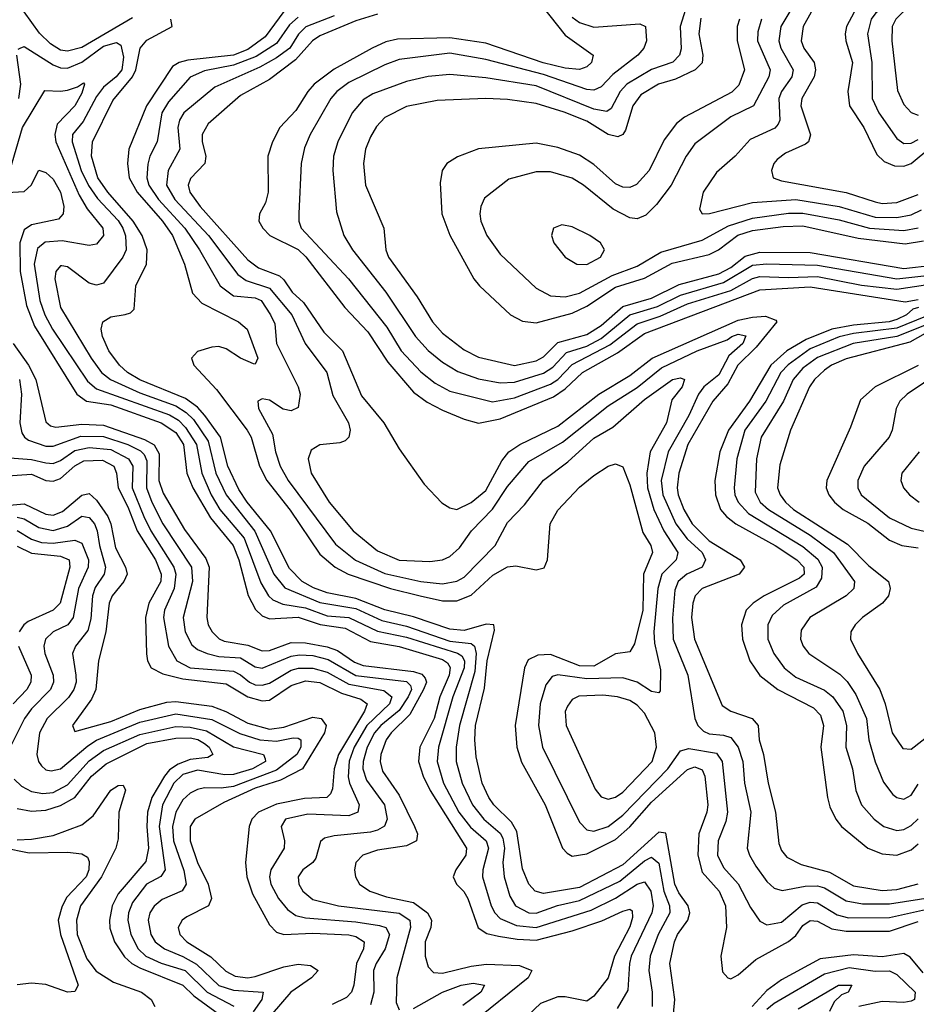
# Model space of a CAD drawing. Header units: inches. Extents: x 1308407 to 1441228, y 959628 to 1036311.
# Tile 433 of 656: x 1403237 to 1405724, y 967116 to 969849. Entities that reach past the tile are written whole.
import ezdxf

# ---------------------------------------------------------------- set-up
doc = ezdxf.new("R2010")
doc.units = ezdxf.units.IN
doc.header["$MEASUREMENT"] = 0
doc.layers.add('B4906', color=7, linetype='Continuous')

msp = doc.modelspace()

# ---------------------------------------------------------------- linework, layer by layer
at = {"layer": 'B4906', "color": 5}
for points, elevation in [([(1405646.3, 970000), (1405659.5, 969970), (1405660.6, 969950), (1405647.5, 969932.5), (1405581.8, 969898.2), (1405551.8, 969870), (1405530.6, 969830), (1405526.9, 969810), (1405528.6, 969790), (1405547.5, 969730), (1405534.8, 969650), (1405538.7, 969610), (1405579.2, 969550), (1405614.7, 969474.7), (1405635.7, 969455.7), (1405663.6, 969443.6), (1405690, 969442.5), (1405710, 969449.8), (1405819.3, 969540.7)], 2420), ([(1405684.6, 970000), (1405712.7, 969950), (1405709.8, 969930), (1405699.3, 969920.7), (1405612.3, 969867.7), (1405599.6, 969850), (1405589.1, 969810), (1405601.5, 969730), (1405601.7, 969630), (1405620.8, 969590), (1405670, 969518.7), (1405690, 969505), (1405710, 969506.5), (1405730, 969516.5)], 2440), ([(1405094.5, 969910), (1405069.3, 969830), (1405072.2, 969767.8), (1405067.5, 969750), (1405048.6, 969731.4), (1404990, 969710.2), (1404921.4, 969670), (1404902.9, 969650), (1404877.7, 969602.3), (1404865.9, 969594.1), (1404830, 969600.6), (1404670, 969665.1), (1404530, 969687.4), (1404430, 969696.5), (1404370, 969690.9), (1404310, 969677.7), (1404216.8, 969643.2), (1404190, 969626.3), (1404159.1, 969590), (1404119.6, 969510), (1404107.9, 969470), (1404105.8, 969430), (1404115.8, 969315.8), (1404136.2, 969250), (1404160.8, 969210), (1404253.1, 969093.1), (1404334.9, 968970), (1404370.7, 968930.7), (1404410, 968898), (1404452.3, 968872.3), (1404510, 968851.8), (1404570, 968840.8), (1404610, 968843.2), (1404690, 968868.3), (1404715.7, 968884.3), (1404754.3, 968925.7), (1404810, 968943), (1404850, 968964.3), (1404930, 969030), (1405006.8, 969053.2), (1405070, 969084.6), (1405190, 969119.7), (1405270, 969167.4), (1405310, 969171), (1405450, 969167.3), (1405670, 969129.6), (1405770, 969140.8)], 2260), ([(1405752.8, 969910), (1405687, 969870), (1405667.3, 969850), (1405657.3, 969830), (1405656.5, 969790), (1405672.5, 969652.5), (1405690, 969613.4), (1405710, 969591.3), (1405730, 969583.8)], 2460), ([(1404686.1, 969886.1), (1404750, 969805.5), (1404828.4, 969750), (1404823.7, 969730), (1404810, 969718.4), (1404790, 969710.9), (1404750, 969714.2), (1404689.1, 969729.1), (1404530, 969783.9), (1404430, 969798.9), (1404285, 969795), (1404252.8, 969787.2), (1404214.7, 969770), (1404110, 969712), (1404053.9, 969670), (1404036.1, 969650), (1404003.3, 969596.7), (1403958.5, 969550), (1403938.3, 969510), (1403925.1, 969470), (1403926.3, 969370), (1403919.3, 969340.7), (1403902.7, 969310), (1403901, 969290), (1403911.8, 969270), (1403931.5, 969250), (1404010, 969210.8), (1404030.8, 969190.8), (1404138.7, 969050), (1404202.8, 968982.8), (1404258.6, 968898.6), (1404330, 968815.3), (1404367.9, 968787.9), (1404410, 968765.1), (1404470, 968740.1), (1404510, 968729.3), (1404570, 968740.8), (1404718.1, 968801.9), (1404750, 968824), (1404798.6, 968870), (1404895.4, 968924.6), (1404970, 968977.7), (1405290, 969099.1), (1405430, 969107.3), (1405693.8, 969066.2), (1405730, 969072.5)], 2220), ([(1405384.5, 969890), (1405348.5, 969830), (1405343.4, 969790), (1405348.9, 969770), (1405383.2, 969710), (1405378.8, 969690), (1405350.1, 969650), (1405342.6, 969630), (1405345.7, 969570), (1405341.2, 969558.8), (1405332.1, 969547.9), (1405263.5, 969516.5), (1405221.7, 969470), (1405170, 969425), (1405133, 969370), (1405122.7, 969322.7), (1405130.2, 969310.2), (1405150.9, 969310.9), (1405270, 969341.7), (1405390, 969350), (1405510.5, 969330.5), (1405610, 969301.3), (1405670, 969299.5), (1405710, 969307.7), (1405738.5, 969321.5)], 2360), ([(1403550, 969854.4), (1403410, 969771.5), (1403370, 969761.2), (1403350, 969764.6), (1403322.3, 969782.3), (1403291.8, 969811.8), (1403250, 969870.8)], 2080), ([(1403970, 969872), (1403918.5, 969801.5), (1403870, 969766.2), (1403830, 969750), (1403703.3, 969736.7), (1403679.8, 969730), (1403661.5, 969718.5), (1403588.8, 969610), (1403539.8, 969490), (1403535.8, 969450), (1403541, 969410), (1403563, 969370), (1403632.9, 969290), (1403660.7, 969250), (1403694.2, 969170), (1403716.1, 969090), (1403742.3, 969062.3), (1403843.9, 969010), (1403868.1, 968990), (1403897.9, 968910), (1403890, 968892.9), (1403886.1, 968893.9), (1403850, 968909.6), (1403810, 968935.5), (1403790, 968941.6), (1403770, 968940.5), (1403730, 968928), (1403714.2, 968910), (1403720.1, 968890), (1403782.8, 968822.8), (1403868.3, 968710), (1403879.3, 968690), (1403902.5, 968610), (1403922.9, 968570), (1403987.5, 968487.5), (1404070, 968365.5), (1404112.4, 968330), (1404148.2, 968310), (1404266.1, 968270), (1404348, 968250), (1404410, 968236.4), (1404450, 968235.7), (1404490, 968251.9), (1404550, 968307.4), (1404590, 968330.8), (1404613.4, 968333.4), (1404670, 968322.5), (1404691.9, 968328.1), (1404701.1, 968350), (1404708.3, 968450), (1404730, 968488), (1404790, 968551.6), (1404830, 968583.8), (1404870, 968610.1), (1404890, 968616.5), (1404910, 968607.6), (1404930, 968558.5), (1404966, 968426), (1404987.6, 968390), (1404992.6, 968370), (1404967.4, 968310), (1404965.5, 968210), (1404942.8, 968117.2), (1404930, 968094.6), (1404890, 968089.2), (1404830, 968054.9), (1404790, 968056), (1404710, 968087.3), (1404674.2, 968085.8), (1404647.9, 968072), (1404637.2, 968050), (1404612, 967890), (1404615.9, 967830), (1404628.9, 967788.9), (1404694.4, 967670), (1404742.9, 967550), (1404755.5, 967535.5), (1404770, 967528), (1404810, 967534.5), (1404890, 967573.7), (1404930, 967609.1), (1404990, 967677), (1405090, 967768.4), (1405110, 967775.7), (1405130, 967767.2), (1405137.7, 967750), (1405146.1, 967670), (1405143.5, 967650), (1405121.2, 967590), (1405118.3, 967530), (1405130, 967483.1), (1405177.1, 967430), (1405195.3, 967390), (1405198.3, 967330), (1405181.8, 967250), (1405187, 967207), (1405202, 967190), (1405210, 967187), (1405230, 967198), (1405278.8, 967241.2), (1405370, 967290.4), (1405390, 967307.8), (1405410, 967335.5), (1405430, 967349.5), (1405450, 967347), (1405490, 967325.6), (1405530, 967319.5), (1405650, 967319.9), (1405730, 967346.4)], 2120), ([(1404010, 969856.2), (1403985.3, 969834.7), (1403950, 969783.1), (1403892.9, 969747.1), (1403830, 969722.5), (1403750, 969707.2), (1403710, 969689.1), (1403650, 969620.7), (1403631.6, 969590), (1403618.1, 969510), (1403598.2, 969470), (1403592.5, 969447.5), (1403590.3, 969410), (1403595.5, 969390), (1403622.3, 969350), (1403695, 969270), (1403735.6, 969210), (1403793.5, 969110), (1403830, 969082.1), (1403890, 969077.2), (1403906.7, 969070), (1403932.8, 969030), (1403945.1, 969005.1), (1403949.7, 968950), (1404010.1, 968830.1), (1404015.6, 968810), (1404010, 968772.8), (1403990, 968763.2), (1403968.4, 968768.4), (1403930, 968793.4), (1403910, 968797), (1403897.4, 968790), (1403899.4, 968770), (1403938.2, 968698.2), (1403947.1, 968650), (1403960.2, 968610), (1403981.8, 968570), (1404113.3, 968393.3), (1404168.7, 968348.7), (1404250, 968312.3), (1404349.9, 968290.1), (1404410, 968283.2), (1404449.7, 968290.3), (1404470, 968301.6), (1404556.1, 968390), (1404590, 968453.9), (1404637.8, 968502.2), (1404690, 968571), (1404758.2, 968621.8), (1404830, 968687.1), (1404882.2, 968717.8), (1404970, 968794.9), (1405048, 968850), (1405070, 968855.1), (1405081.2, 968850), (1405074.5, 968830), (1405045.8, 968794.2), (1405031.4, 968730), (1404986.3, 968650), (1404976.8, 968590), (1404978.4, 968550), (1404996.1, 968490), (1405024, 968430), (1405063, 968370), (1405058.4, 968350), (1405018.9, 968310), (1405007.4, 968270), (1404996, 968150), (1404998.6, 968118.6), (1405015.2, 968044.8), (1405013.5, 967986.5), (1405010, 967981), (1404990, 967985), (1404950.4, 968010.4), (1404910, 968022.8), (1404810, 968019.8), (1404730, 968031.2), (1404714.2, 968025.8), (1404696.9, 968003.1), (1404680.9, 967950), (1404676.2, 967890), (1404687.5, 967830), (1404790, 967621.6), (1404810, 967601.1), (1404830, 967597), (1404870, 967610.1), (1404910, 967641), (1405035.3, 967770), (1405070, 967819.9), (1405093.8, 967826.2), (1405170, 967813.4), (1405185.8, 967790), (1405201, 967650), (1405196.4, 967623.6), (1405175.1, 967570), (1405172.8, 967530), (1405190, 967495.8), (1405230.7, 967450.7), (1405264.7, 967384.7), (1405290, 967347.1), (1405310, 967337.1), (1405350, 967344), (1405407.6, 967392.4), (1405430, 967400), (1405450, 967397.8), (1405504.6, 967364.6), (1405536.7, 967356.7), (1405650, 967357.4), (1405750, 967379.3)], 2140), ([(1404110, 969859.6), (1404031.2, 969828.8), (1404010.9, 969809.1), (1403986.1, 969770), (1403950, 969743.2), (1403903.3, 969716.7), (1403778.1, 969661.9), (1403692.8, 969590), (1403680.6, 969570), (1403676.3, 969550), (1403681, 969490), (1403648.6, 969430), (1403644.7, 969390), (1403668, 969350), (1403760.8, 969250), (1403842, 969142), (1403865.1, 969125.1), (1403930, 969104.2), (1403991.8, 969030), (1404028.8, 968950), (1404088.9, 968870), (1404106.1, 968806.1), (1404149.5, 968730), (1404154, 968710), (1404150.1, 968689.9), (1404139.7, 968680.3), (1404125.7, 968674.3), (1404070, 968669.2), (1404046, 968654), (1404037.5, 968630), (1404045.5, 968590), (1404095.5, 968510), (1404161.9, 968430), (1404230, 968374.7), (1404290, 968348.7), (1404375, 968344.9), (1404409.9, 968350.1), (1404430, 968359.2), (1404456.9, 968383.1), (1404490.7, 968430), (1404549.2, 968490.8), (1404590, 968553), (1404650, 968622.4), (1404743.4, 968676.6), (1404870, 968777), (1404950, 968828.3), (1405017.2, 968882.8), (1405116.7, 968930), (1405199.5, 968960.5), (1405212.8, 968970), (1405230, 968976.2), (1405251.9, 968971.9), (1405243.6, 968950), (1405203.9, 968916.1), (1405176.9, 968863.1), (1405135.1, 968830), (1405120.4, 968810), (1405093.7, 968750), (1405036.4, 968650), (1405017.1, 968570), (1405021.7, 968530), (1405057.7, 968450), (1405088.5, 968408.5), (1405130.7, 968370), (1405139.4, 968350), (1405130.8, 968329.2), (1405088.1, 968310), (1405063.9, 968290), (1405054.4, 968265.6), (1405047.9, 968187.8), (1405049.8, 968130), (1405090.9, 968030), (1405109.6, 967910), (1405118.3, 967890), (1405134.4, 967874.4), (1405150, 967867.2), (1405190, 967863.6), (1405210, 967857.1), (1405230.5, 967830.5), (1405243.4, 967790), (1405248.1, 967730), (1405265.1, 967650), (1405255.5, 967550), (1405261.4, 967530), (1405279.4, 967499.4), (1405310, 967457.7), (1405330, 967438.9), (1405352.7, 967432.7), (1405415.7, 967444.3), (1405450, 967445.4), (1405470, 967439.6), (1405530, 967403.6), (1405575.3, 967395.3), (1405650, 967395), (1405774.8, 967414.8)], 2160), ([(1404230, 969864.4), (1404170, 969845.6), (1404070, 969803.9), (1404049.6, 969790.4), (1404002.2, 969737.8), (1403930, 969683.2), (1403850, 969638.6), (1403759.7, 969560.3), (1403743.5, 969530), (1403743.2, 969510), (1403753.1, 969470), (1403751, 969450), (1403711.4, 969408.5), (1403704.9, 969390), (1403708.8, 969370), (1403738.1, 969330), (1403870, 969182.4), (1403900, 969160), (1403957.8, 969137.8), (1403970, 969127.4), (1403993.1, 969093.1), (1404024.4, 969064.4), (1404081.3, 968981.3), (1404132.6, 968930), (1404185.2, 968805.2), (1404247.5, 968730), (1404290, 968658), (1404359.6, 968559.7), (1404408.2, 968508.2), (1404430, 968494.5), (1404449.4, 968489.4), (1404490, 968508.8), (1404530, 968542.3), (1404575, 968625), (1404594.5, 968650), (1404624.4, 968670), (1404730, 968720.5), (1404843.4, 968810), (1404930, 968861.8), (1404991.4, 968910), (1405230, 969014.7), (1405270, 969023.6), (1405305.9, 969025.9), (1405335, 969015), (1405337.8, 969010), (1405279.9, 968940.1), (1405229.7, 968890.3), (1405201.8, 968838.2), (1405159.6, 968790), (1405090.3, 968670), (1405065.4, 968590), (1405060.6, 968550), (1405064.2, 968530), (1405079.9, 968490), (1405103, 968450), (1405150, 968402.7), (1405235.5, 968350), (1405247.9, 968330), (1405233.3, 968310), (1405130, 968270.5), (1405111.3, 968250), (1405104.7, 968230), (1405101.2, 968190), (1405109.1, 968130), (1405186.1, 967946.1), (1405209.8, 967929.8), (1405268.9, 967910), (1405285.3, 967890), (1405288.7, 967850), (1405300.9, 967810), (1405313.8, 967730), (1405333.6, 967650), (1405343.1, 967563.1), (1405350, 967543.5), (1405365.1, 967525.1), (1405404.8, 967504.8), (1405483.6, 967483.6), (1405550, 967445.4), (1405630, 967431.9), (1405670, 967435.5), (1405730, 967450.5)], 2180), ([(1404770, 969855.5), (1404790, 969840.8), (1404830, 969828.2), (1404957.3, 969837.3), (1404973.4, 969830), (1404976, 969790), (1404968.4, 969770), (1404952.2, 969750), (1404882.9, 969697.1), (1404850, 969662.6), (1404830, 969653.2), (1404810, 969655.1), (1404690, 969696.6), (1404530, 969738.6), (1404430, 969756.2), (1404290, 969738.7), (1404250, 969723.6), (1404150, 969674.2), (1404117.2, 969650), (1404100.7, 969630), (1404042.7, 969530), (1404027.2, 969492.8), (1404018, 969450), (1404011.1, 969311.1), (1404011.1, 969290), (1404018, 969270), (1404149.4, 969129.4), (1404255.4, 968995.4), (1404295.5, 968930), (1404350, 968871.6), (1404390, 968840.4), (1404430, 968818.2), (1404548.3, 968788.3), (1404610, 968799.5), (1404710, 968837.8), (1404730, 968850), (1404770, 968892.3), (1404873.9, 968946.1), (1404950, 969004.8), (1405014.1, 969025.9), (1405090, 969059.9), (1405210, 969097.5), (1405270, 969131), (1405290, 969136.3), (1405370, 969133.2), (1405450, 969136.5), (1405572.3, 969112.3), (1405670, 969101.1), (1405750, 969113.5)], 2240), ([(1405127, 969853), (1405120.8, 969810), (1405132, 969750), (1405130, 969729.3), (1405110.7, 969709.3), (1405056.4, 969683.6), (1405009, 969670), (1404959.9, 969640.2), (1404937.8, 969610), (1404917.5, 969542.5), (1404910, 969529.9), (1404896.1, 969523.9), (1404870, 969530.5), (1404810, 969566.8), (1404748, 969592), (1404670, 969616.4), (1404590, 969627.5), (1404530, 969630.5), (1404395.6, 969624.4), (1404310, 969607.8), (1404250, 969577.3), (1404227.1, 969552.9), (1404210, 969523.5), (1404196.6, 969490), (1404190.5, 969450), (1404196.5, 969390), (1404247.3, 969270), (1404252.9, 969210), (1404260.3, 969190), (1404339.5, 969079.5), (1404382.2, 969010), (1404410, 968978.5), (1404470, 968932.9), (1404510, 968911.9), (1404609.6, 968889.6), (1404670, 968902), (1404690, 968912.8), (1404730, 968952.6), (1404810, 968974.9), (1404850, 969000.4), (1404910, 969052.8), (1404990, 969075.7), (1405066.3, 969113.7), (1405176.7, 969143.3), (1405210, 969161.2), (1405250, 969192.6), (1405290, 969203.3), (1405430, 969202.7), (1405690, 969158.6), (1405770, 969167.4)], 2280), ([(1405432.9, 969870), (1405410.7, 969830), (1405405, 969790), (1405412.8, 969770), (1405441.5, 969730), (1405445.2, 969710), (1405440.7, 969690), (1405407.1, 969630), (1405404.2, 969610), (1405430.5, 969529.5), (1405425.1, 969510), (1405416.8, 969503.2), (1405361.4, 969478.6), (1405338.8, 969461.2), (1405329.5, 969450), (1405322.4, 969430), (1405327.6, 969410), (1405350, 969401.6), (1405530, 969369.6), (1405610, 969343.1), (1405630, 969339.2), (1405670, 969341.7), (1405730, 969364)], 2380), ([(1405047.2, 967050), (1405054.8, 967130), (1405041, 967230), (1405053.7, 967290), (1405062.3, 967310), (1405090.6, 967350), (1405096.5, 967370), (1405091.1, 967390), (1405065.4, 967425.4), (1405054.2, 967450), (1405030, 967591.4), (1405010, 967594.2), (1404910, 967503.4), (1404790, 967441), (1404690, 967424.2), (1404666.9, 967430), (1404649.8, 967449.8), (1404632.3, 967492.3), (1404616.1, 967596.1), (1404601.6, 967621.6), (1404552.7, 967670), (1404539, 967690), (1404520.1, 967730), (1404503.6, 967803.6), (1404499.5, 967850), (1404501.9, 967890), (1404526.2, 967993.8), (1404534.4, 968070), (1404554.6, 968154.6), (1404552.3, 968170), (1404531.3, 968171.3), (1404470, 968153.9), (1404430, 968157.6), (1404330, 968191.4), (1404250, 968211.1), (1404170, 968242.6), (1404090, 968258.8), (1404052.3, 968272.3), (1404020.4, 968290), (1403985.8, 968325.8), (1403933.3, 968430), (1403867.8, 968510), (1403845, 968545), (1403814.7, 968610), (1403793.9, 968690), (1403750.5, 968750.5), (1403730, 968773.2), (1403697.5, 968797.5), (1403570, 968849.8), (1403536.2, 968870), (1403513.6, 968890), (1403484.6, 968930), (1403466.9, 968970), (1403463.4, 968990), (1403467.5, 969010), (1403490, 969024.5), (1403530, 969030.9), (1403544.4, 969035.6), (1403554.8, 969045.2), (1403559, 969110), (1403588.5, 969170), (1403590.5, 969210), (1403577.1, 969250), (1403552.4, 969290), (1403481.7, 969370), (1403454.2, 969410), (1403436.5, 969470), (1403439.2, 969510), (1403495.1, 969624.9), (1403550.4, 969690), (1403559.1, 969710), (1403571.3, 969770), (1403590, 969792), (1403660.2, 969830), (1403656.4, 969850)], 2080), ([(1405233.7, 969850), (1405227.6, 969830), (1405227.3, 969790), (1405247.7, 969710), (1405232.4, 969667.6), (1405212.5, 969647.5), (1405081.7, 969578.3), (1405059.2, 969560.8), (1405025, 969515), (1404983, 969430), (1404948.2, 969391.8), (1404930, 969383.4), (1404910, 969384.2), (1404890, 969393.4), (1404830, 969446.7), (1404790, 969472.5), (1404730, 969494.5), (1404670, 969505.8), (1404510, 969490.3), (1404451.8, 969468.2), (1404422.3, 969450), (1404408.8, 969430), (1404403.5, 969396.5), (1404408.2, 969310), (1404430.7, 969250.7), (1404496.8, 969130), (1404512.3, 969110), (1404598.7, 969030), (1404631.8, 969011.8), (1404670, 969007.9), (1404770, 969034.1), (1404810, 969054.3), (1404890, 969106.7), (1404970, 969131.8), (1405046.9, 969173.1), (1405150, 969197.7), (1405175.3, 969210), (1405229.1, 969250.9), (1405270, 969264.3), (1405355.3, 969275.3), (1405410, 969276.5), (1405563, 969243), (1405693.1, 969226.9), (1405744.7, 969235.3)], 2320), ([(1405294.7, 969850), (1405284.4, 969815.6), (1405284, 969790), (1405319.3, 969710), (1405315.6, 969690), (1405272.5, 969610), (1405210, 969579.3), (1405110, 969503.9), (1405085.8, 969470), (1405044.6, 969390), (1405004.1, 969335.9), (1404974, 969306), (1404950, 969296.2), (1404930, 969298.8), (1404883.3, 969323.3), (1404801.4, 969390), (1404770, 969409.5), (1404710, 969426.6), (1404670, 969427), (1404593.8, 969406.2), (1404526.7, 969353.3), (1404516, 969330), (1404513.8, 969310), (1404516.6, 969290), (1404533.3, 969250), (1404570, 969197.8), (1404670, 969103.5), (1404710, 969082.8), (1404750, 969079.4), (1404790, 969090.1), (1404880.7, 969139.3), (1404950, 969164.5), (1405015.9, 969204.1), (1405130, 969237), (1405203.1, 969276.9), (1405270, 969298.2), (1405370, 969312.4), (1405410, 969312.2), (1405510, 969293.7), (1405595, 969270), (1405690, 969263.4), (1405730, 969271.6)], 2340), ([(1403233.1, 969766.9), (1403238.7, 969770), (1403250, 969774.1), (1403330, 969723.7), (1403350, 969715.6), (1403370, 969714.5), (1403410, 969731.1), (1403470, 969775.2), (1403505.6, 969785.6), (1403518.1, 969778.1), (1403524.8, 969744.8), (1403520.2, 969710), (1403504.6, 969690), (1403470, 969661.7), (1403450, 969635.7), (1403413.7, 969566.3), (1403384.1, 969530), (1403383.2, 969510), (1403408, 969430), (1403428.4, 969388.4), (1403452.6, 969352.7), (1403510, 969291.9), (1403523.3, 969270), (1403530.7, 969249.3), (1403532.2, 969210), (1403523.1, 969190), (1403470, 969117.7), (1403450, 969112.5), (1403430, 969117.8), (1403370, 969163.4), (1403354.5, 969165.5), (1403350, 969165.8), (1403337.6, 969150), (1403335.1, 969130), (1403350.1, 969050), (1403435.4, 968910), (1403463.9, 968870), (1403488.8, 968850), (1403570, 968813.1), (1403670, 968777.4), (1403699, 968759), (1403718.9, 968738.9), (1403759.6, 968679.6), (1403781.7, 968590), (1403810, 968530.1), (1403889.8, 968429.8), (1403941.9, 968310), (1403972.4, 968272.4), (1404070, 968231.3), (1404170, 968214.6), (1404241.9, 968181.9), (1404310, 968166.2), (1404430, 968124.5), (1404490, 968117.4), (1404499.2, 968110), (1404503.9, 968090), (1404499.5, 968040.5), (1404457.5, 967890), (1404448.1, 967830), (1404448.1, 967790), (1404464.9, 967730), (1404493.6, 967670), (1404524.7, 967630), (1404570, 967591.3), (1404577.3, 967577.3), (1404582, 967550), (1404577.8, 967510), (1404581.1, 967470), (1404596.4, 967416.4), (1404613, 967390), (1404649.4, 967370), (1404670, 967369.8), (1404729.1, 967390.9), (1404790, 967404.3), (1404902.2, 967457.8), (1404970, 967514.8), (1404990, 967524.6), (1405010, 967507.8), (1405023.7, 967430), (1405039.7, 967390), (1405040.7, 967370), (1405008.3, 967310), (1404985.9, 967250), (1404982.5, 967210), (1404992, 967150), (1404992.1, 967110)], 2060), ([(1403235, 969630), (1403240, 969670), (1403229.4, 969750.6)], 2060), ([(1403210, 969429.1), (1403245.1, 969550), (1403307.3, 969652.7), (1403350, 969650.1), (1403370, 969653.7), (1403397.4, 969662.6), (1403414.1, 969674), (1403416.8, 969670), (1403410, 969644.9), (1403390, 969609.6), (1403341.5, 969558.5), (1403334.5, 969530), (1403337.5, 969510), (1403401.7, 969361.7), (1403423.9, 969323.9), (1403467.9, 969270), (1403470.1, 969250), (1403450, 969226), (1403430, 969222.4), (1403355.3, 969235.3), (1403308.1, 969231.9), (1403286.2, 969213.8), (1403277.3, 969170), (1403292.7, 969070), (1403306.6, 969030), (1403328.4, 968990), (1403425.6, 968845.6), (1403450, 968824.2), (1403652.5, 968752.4), (1403677.4, 968737.4), (1403697.5, 968717.5), (1403727.3, 968670), (1403742.1, 968590), (1403768.4, 968530), (1403792.5, 968490), (1403859.7, 968410), (1403905.7, 968285.7), (1403927.1, 968250), (1403939.1, 968239.1), (1403967.2, 968227.2), (1404030, 968216.5), (1404090, 968194.8), (1404150.3, 968190.3), (1404230, 968151.9), (1404310, 968135.4), (1404451.3, 968091.3), (1404463.3, 968083.3), (1404471.5, 968070), (1404470.2, 968049.8), (1404438.5, 967970), (1404398.8, 967830), (1404394.9, 967790), (1404413, 967730), (1404455.5, 967650), (1404487.8, 967607.8), (1404531.2, 967570), (1404537.3, 967550), (1404521.7, 967490), (1404521, 967470), (1404545, 967390), (1404555, 967370), (1404570, 967354.7), (1404615.4, 967335.4), (1404670, 967329.9), (1404822.1, 967377.9), (1404890, 967410.8), (1404950, 967449.8), (1404970, 967456.7), (1404987.6, 967430), (1404994.6, 967390), (1404990.8, 967370), (1404933.5, 967250), (1404928.6, 967230), (1404924.6, 967155.4), (1404895, 967105)], 2040), ([(1403170, 969367.7), (1403250, 969372.1), (1403269.1, 969390), (1403290, 969431.2), (1403310, 969425), (1403330, 969406.4), (1403350.1, 969370), (1403359.3, 969330), (1403358.2, 969310), (1403344.5, 969295.5), (1403270, 969279.4), (1403250, 969265.6), (1403237.6, 969230), (1403238.1, 969150), (1403256.1, 969056.1), (1403278.5, 968998.5), (1403396.1, 968810), (1403422.5, 968790), (1403490, 968780.2), (1403630, 968730.2), (1403670, 968703.4), (1403691.5, 968670), (1403701.1, 968590), (1403717.2, 968550), (1403766.3, 968466.3), (1403829.5, 968389.5), (1403845.2, 968350), (1403870.6, 968250.6), (1403891.7, 968211.7), (1403910, 968194.2), (1403930, 968186.6), (1404010, 968190.7), (1404070.3, 968170.3), (1404140.2, 968160.2), (1404210, 968123.7), (1404290, 968109.5), (1404410, 968073), (1404423.8, 968063.8), (1404431.3, 968051.3), (1404428.2, 968030), (1404402.5, 967970), (1404387.2, 967910), (1404347.5, 967830), (1404343.3, 967790), (1404356.2, 967750), (1404376.1, 967710), (1404476.7, 967550), (1404475.1, 967530), (1404446.7, 967490), (1404439.3, 967470), (1404448.8, 967450), (1404469.2, 967429.2), (1404480.5, 967410), (1404509.1, 967329.1), (1404533.4, 967313.4), (1404565.1, 967305.2), (1404616.8, 967296.8), (1404670, 967294.6), (1404770, 967320.4), (1404851.6, 967348.4), (1404910, 967375.4), (1404930, 967380.7), (1404935.9, 967375.9), (1404937.1, 967357.1), (1404930, 967331.4), (1404887.2, 967250), (1404869.8, 967190.2), (1404830, 967139), (1404810, 967125), (1404750, 967137.5), (1404730, 967136.8), (1404681.5, 967118.5), (1404629.8, 967070)], 2020), ([(1405730.9, 969050), (1405714.7, 969045.3), (1405697.4, 969030), (1405670, 969017.3), (1405649.4, 969010), (1405550, 969000.9), (1405490, 968989.6), (1405418.7, 968961.3), (1405365.6, 968930), (1405321, 968890), (1405261.3, 968790), (1405203, 968710), (1405179.5, 968650), (1405165.8, 968570), (1405167.6, 968530), (1405181.5, 968490), (1405197.9, 968470), (1405223.6, 968450), (1405333.3, 968390), (1405393.2, 968350), (1405412.3, 968330), (1405413, 968310), (1405400.8, 968299.2), (1405302.1, 968250), (1405271.7, 968230), (1405252.9, 968210), (1405239.7, 968170), (1405242.1, 968130), (1405262.8, 968070), (1405290, 968028.8), (1405340.6, 967990), (1405439.1, 967939.1), (1405458.7, 967918.7), (1405466.9, 967890), (1405459.7, 967830), (1405477.7, 967690), (1405484.6, 967664.6), (1405501.5, 967630), (1405517.3, 967610), (1405589.5, 967550), (1405630, 967533.8), (1405670, 967530.7), (1405710, 967545.3), (1405730, 967561.9)], 2220), ([(1405750, 969025.2), (1405670, 968992.9), (1405550, 968977.7), (1405510, 968968.5), (1405430, 968935.8), (1405368.5, 968891.5), (1405349, 968870), (1405306.9, 968790), (1405249.1, 968710), (1405226.5, 968630), (1405219, 968550), (1405221.3, 968530), (1405229.9, 968509.9), (1405258.5, 968478.5), (1405410, 968386.5), (1405451.5, 968351.5), (1405463, 968330), (1405461.3, 968298.7), (1405446.2, 968273.8), (1405356.3, 968223.7), (1405324.5, 968195.5), (1405312.8, 968170), (1405312.8, 968130), (1405329.3, 968090), (1405357.7, 968050), (1405390, 968024), (1405470, 967988.4), (1405492.6, 967970), (1405520.5, 967930), (1405530.4, 967890), (1405529, 967830), (1405547, 967770), (1405556.2, 967710), (1405572.1, 967670), (1405607.8, 967630), (1405634.5, 967610), (1405670, 967598.8), (1405690, 967601.9), (1405710, 967612.3), (1405730, 967630.8)], 2240), ([(1405770, 969009.4), (1405670, 968969.7), (1405549.5, 968950), (1405450, 968911.1), (1405410, 968881.8), (1405382.9, 968850), (1405355.8, 968790), (1405294.3, 968690), (1405281, 968630), (1405277.3, 968537.3), (1405291.5, 968510), (1405314.5, 968490), (1405430, 968418), (1405494.6, 968370), (1405552.7, 968290), (1405551.1, 968270), (1405530, 968250.4), (1405428.9, 968190), (1405405.2, 968154.8), (1405402.9, 968130), (1405410.7, 968110), (1405426.5, 968090), (1405512.3, 968032.3), (1405532.2, 968012.2), (1405556.4, 967976.4), (1405585.9, 967910), (1405593.1, 967850), (1405610, 967789.2), (1405633.3, 967733.3), (1405659.1, 967699.1), (1405670, 967690.1), (1405690, 967686.1), (1405710, 967696.6), (1405730, 967727.5)], 2260), ([(1405770, 968990.2), (1405706.2, 968953.8), (1405530, 968907.5), (1405489.6, 968890.4), (1405470, 968876.7), (1405441.8, 968850), (1405428.2, 968830), (1405375.6, 968710), (1405346.2, 968613.8), (1405339.1, 968550), (1405346.7, 968530), (1405361.5, 968510), (1405384.1, 968490), (1405533.6, 968393.6), (1405592.9, 968332.9), (1405647.5, 968290), (1405652.1, 968270), (1405646.9, 968250), (1405630.8, 968230), (1405575.3, 968190), (1405555.1, 968170), (1405543.2, 968150), (1405542.3, 968130), (1405561.5, 968090), (1405623.3, 967990), (1405638, 967950), (1405657, 967870), (1405686.8, 967826.8), (1405710, 967824.8), (1405845, 967930)], 2280), ([(1403219.1, 968950), (1403261.9, 968890), (1403282.3, 968850), (1403310, 968732.6), (1403322.2, 968722.2), (1403337.8, 968717.8), (1403410, 968726.2), (1403470, 968723.3), (1403583.8, 968683.8), (1403610, 968669.5), (1403624.2, 968644.2), (1403623.6, 968570), (1403635.2, 968535.2), (1403694.2, 968434.2), (1403753.6, 968353.6), (1403762.4, 968330), (1403756.1, 968190), (1403760.3, 968170), (1403770.9, 968150), (1403790.7, 968130.7), (1403804.2, 968124.2), (1403870, 968112.9), (1403910, 968097.2), (1403930, 968098.7), (1403990, 968120.3), (1404030, 968119.2), (1404090, 968108.2), (1404118.6, 968098.6), (1404165.7, 968065.7), (1404190, 968056.6), (1404330, 968039.8), (1404352.7, 968032.7), (1404361.8, 968021.8), (1404365.4, 968010), (1404357.4, 967990), (1404319.6, 967920.4), (1404267.9, 967870), (1404253.6, 967850), (1404239.4, 967810), (1404237.6, 967790), (1404243.6, 967763.6), (1404290, 967696.5), (1404332.5, 967610), (1404341.1, 967590), (1404337.9, 967570), (1404310, 967556.6), (1404230, 967544.3), (1404189.4, 967530), (1404170.1, 967509.9), (1404165.5, 967490), (1404168.9, 967470), (1404180.1, 967450), (1404208.6, 967430), (1404254.9, 967414.9), (1404330, 967398.7), (1404368.5, 967370), (1404379.4, 967350), (1404377.4, 967330), (1404362.1, 967290), (1404362.4, 967250), (1404370, 967220.8), (1404384.9, 967204.9), (1404410, 967202.7), (1404490, 967222.7), (1404532.1, 967227.9), (1404624, 967224), (1404658.3, 967210), (1404647.6, 967190), (1404490, 967062.2)], 1980), ([(1405730, 968889.2), (1405610.7, 968830), (1405570, 968793.9), (1405542.3, 968717.7), (1405476, 968570), (1405474.8, 968550), (1405481.3, 968530), (1405497.1, 968510), (1405521.9, 968490), (1405590, 968451.6), (1405650, 968404.5), (1405684.1, 968390), (1405730, 968383.2)], 2320), ([(1405790, 968870.3), (1405698.6, 968810), (1405678.8, 968790), (1405668.6, 968770), (1405657.1, 968710), (1405649.3, 968690.7), (1405579.8, 968610), (1405561.9, 968570), (1405561.8, 968550), (1405571.4, 968530), (1405650, 968466.9), (1405710, 968437.4), (1405797.6, 968417.6)], 2340), ([(1403237.1, 968850), (1403242.6, 968810), (1403237.9, 968730), (1403242.7, 968702.7), (1403250.1, 968690), (1403262, 968682), (1403310, 968665.1), (1403330, 968665.3), (1403406.5, 968693.5), (1403470, 968692.6), (1403537.4, 968670), (1403572.4, 968652.3), (1403582.2, 968642.2), (1403590, 968624.9), (1403588.7, 968550), (1403603.6, 968510), (1403634.1, 968450), (1403713.7, 968330), (1403716.9, 968290), (1403691, 968190), (1403695.9, 968150), (1403714.3, 968114.3), (1403730, 968101.2), (1403757.4, 968090), (1403790, 968081.3), (1403850, 968078.1), (1403890, 968053.4), (1403910, 968049.3), (1403990, 968082.7), (1404013.5, 968086.5), (1404050, 968084.2), (1404093.2, 968073.2), (1404170, 968029.1), (1404310, 968012.4), (1404321.4, 968001.4), (1404323.8, 967990), (1404315.1, 967970), (1404290, 967931.7), (1404239, 967890), (1404221.4, 967870), (1404200.7, 967830), (1404190.1, 967790.1), (1404189.5, 967769.5), (1404198.8, 967738.8), (1404249, 967670), (1404256.6, 967630), (1404249, 967611), (1404230, 967599.6), (1404210, 967594.4), (1404110, 967583.9), (1404082.9, 967577.1), (1404071.9, 967568.1), (1404058.3, 967521.7), (1404050.1, 967509.9), (1404023, 967490), (1404009.6, 967470), (1404011.6, 967450), (1404022.8, 967430), (1404050, 967407.4), (1404122, 967390), (1404289.6, 967369.6), (1404319, 967350), (1404321, 967330), (1404283.2, 967190), (1404281.7, 967121.7), (1404290, 967101.6)], 1960), ([(1403210, 968633.2), (1403270, 968628.8), (1403310, 968618.8), (1403330, 968617), (1403350, 968625.3), (1403390, 968653.1), (1403430, 968661.4), (1403490, 968656.5), (1403539, 968630), (1403550.7, 968610), (1403549.2, 968550), (1403581.3, 968470), (1403601.1, 968430), (1403665, 968330), (1403670.3, 968310), (1403665.5, 968270), (1403638.7, 968210), (1403635.7, 968190), (1403650.1, 968110), (1403672.7, 968070), (1403710, 968050.5), (1403830, 968041), (1403850, 968030.8), (1403874.9, 968010), (1403890, 968003.1), (1403910, 968002), (1403930, 968008.1), (1403990, 968043.6), (1404010.5, 968049.5), (1404050, 968049.5), (1404090, 968037.9), (1404150, 968004.6), (1404246.9, 967986.9), (1404269.4, 967970), (1404263.1, 967950), (1404200.3, 967890), (1404164.6, 967830), (1404150.8, 967790.9), (1404148, 967748), (1404151.7, 967730), (1404179.2, 967670), (1404175.5, 967650), (1404150, 967639.1), (1404036.3, 967643.7), (1403974.3, 967630), (1403962.3, 967610), (1403972.2, 967570), (1403971.1, 967550), (1403933.5, 967490), (1403929.7, 967470), (1403933.5, 967450), (1403954.8, 967410), (1403979.8, 967379.8), (1404003, 967363), (1404030, 967356.6), (1404170, 967345.1), (1404235.1, 967335.1), (1404253.2, 967330), (1404262.6, 967310), (1404251.4, 967270), (1404225.6, 967230), (1404218.7, 967210), (1404219.9, 967150), (1404210, 967115.4)], 1940), ([(1405732.4, 968650), (1405684.6, 968590), (1405681.4, 968570), (1405688.5, 968550), (1405705.2, 968530), (1405732.3, 968510)], 2360), ([(1403190, 968581.9), (1403270, 968588.1), (1403310, 968569.8), (1403330, 968568.2), (1403350, 968576), (1403390, 968611.1), (1403415.3, 968624.7), (1403466.8, 968626.8), (1403498, 968610), (1403505.4, 968590), (1403510.2, 968550), (1403537.4, 968497.4), (1403562.7, 968430), (1403614.1, 968350), (1403629.6, 968310), (1403628.8, 968290), (1403595.2, 968230), (1403586.6, 968190), (1403589.1, 968089.1), (1403592, 968070), (1403601.7, 968050), (1403633.9, 968033.9), (1403690, 968019.7), (1403810, 968005.5), (1403870, 967969.3), (1403910, 967958.6), (1403930, 967960.5), (1403990, 968001.3), (1404030, 968013.8), (1404070, 968009.5), (1404130, 967979.5), (1404183.2, 967963.2), (1404200.8, 967950), (1404194, 967930), (1404121.7, 967810), (1404109.8, 967769.8), (1404105.1, 967714.9), (1404099.6, 967700.4), (1404089.2, 967690.8), (1404027.4, 967687.4), (1403950, 967671.6), (1403899.9, 967650), (1403880.9, 967630), (1403873.9, 967610), (1403863.3, 967510), (1403867.5, 967470), (1403883.2, 967423.2), (1403930, 967336.6), (1403950, 967316.8), (1403970.3, 967310.3), (1404050, 967314.3), (1404150, 967309), (1404170, 967304.7), (1404192.5, 967290), (1404191.3, 967270), (1404171.5, 967230), (1404164.5, 967170), (1404157.9, 967150), (1404144.2, 967135.8), (1404104.2, 967115.8)], 1920), ([(1403156.7, 968496.7), (1403250, 968505.1), (1403310, 968476.5), (1403330, 968474.2), (1403356.1, 968483.9), (1403410, 968529.8), (1403430, 968533.9), (1403450, 968515.9), (1403481.6, 968470), (1403490, 968450), (1403503.1, 968383.1), (1403530.9, 968330), (1403535.2, 968310), (1403525.7, 968290), (1403493.4, 968250), (1403485.7, 968230), (1403475.8, 968150), (1403456.2, 968070), (1403448.3, 967990), (1403436.6, 967963.4), (1403384.1, 967890), (1403390, 967874), (1403490, 967901.4), (1403570, 967934.5), (1403644.9, 967955.1), (1403670, 967956.9), (1403770, 967944), (1403809, 967929), (1403870, 967896.5), (1403930, 967879.6), (1403970, 967885.2), (1404050, 967913), (1404073.7, 967910), (1404087.6, 967890), (1404082.7, 967870), (1404022.1, 967770), (1403961.1, 967738.9), (1403890, 967715.9), (1403803.1, 967676.9), (1403723.1, 967630), (1403710.1, 967609.9), (1403710.3, 967570), (1403730.3, 967510), (1403760.3, 967450), (1403768.9, 967410), (1403760.5, 967390), (1403700.6, 967359.4), (1403687.9, 967350), (1403676.4, 967330), (1403681.7, 967310), (1403701, 967290), (1403767.8, 967247.8), (1403808.9, 967208.9), (1403835, 967195), (1403870, 967190.3), (1403890, 967193.2), (1403970, 967220.2), (1404010, 967227.8), (1404044.3, 967224.3), (1404065, 967210), (1404046.2, 967190), (1403989.4, 967150.6), (1403937.6, 967090)], 1880), ([(1403230, 968468.1), (1403250, 968463.6), (1403290, 968439.6), (1403330, 968431.7), (1403370, 968443.5), (1403410, 968470.7), (1403430, 968467.4), (1403444.7, 968450), (1403452.5, 968430), (1403458.2, 968390), (1403474.8, 968330), (1403471.3, 968310), (1403446.8, 968273.2), (1403438.7, 968250), (1403434.2, 968185.8), (1403426.1, 968153.9), (1403392.4, 968110), (1403383.3, 968090), (1403392.9, 968030), (1403393.4, 968010), (1403387.5, 967990), (1403372.3, 967967.7), (1403313.2, 967910), (1403291.7, 967870), (1403284.8, 967810), (1403289.6, 967790), (1403297.9, 967777.9), (1403310, 967767.4), (1403324.1, 967764.1), (1403350, 967769.7), (1403425.9, 967834.1), (1403450.5, 967849.5), (1403570, 967899), (1403670, 967922.5), (1403770, 967907.2), (1403847.7, 967867.7), (1403903, 967850), (1403950, 967847), (1403996.1, 967856.1), (1404010, 967855.4), (1404017, 967850), (1404017.3, 967830), (1404005.7, 967810), (1403950, 967766.2), (1403830, 967720.9), (1403795.9, 967715.9), (1403750, 967717.1), (1403730, 967712.3), (1403710, 967702.6), (1403690, 967684.2), (1403670, 967650), (1403661.4, 967610), (1403663.9, 967570), (1403692.1, 967487.9), (1403699.2, 967450), (1403688.3, 967431.7), (1403632.4, 967407.6), (1403610, 967388.8), (1403598.3, 967370), (1403593.2, 967350), (1403600.7, 967310), (1403612.7, 967290), (1403638.5, 967270), (1403690, 967249.5), (1403727.9, 967227.9), (1403790, 967169), (1403830, 967155.3), (1403913, 967150), (1403909.1, 967130), (1403884.8, 967095.2)], 1860), ([(1403230, 968431.4), (1403270, 968407), (1403298, 968398), (1403330, 968395.9), (1403390, 968404.4), (1403410, 968395.9), (1403428.3, 968350), (1403427.4, 968330), (1403400.4, 968270), (1403385.8, 968190), (1403370.6, 968169.4), (1403330.3, 968149.7), (1403308.8, 968130), (1403304.2, 968110), (1403306.7, 968090), (1403330.4, 968030), (1403331, 968010), (1403322.5, 967990), (1403270, 967936.9), (1403250.4, 967910), (1403211.2, 967830)], 1840), ([(1403230, 968387.8), (1403270, 968368.8), (1403350, 968360.5), (1403374, 968350), (1403375.9, 968330), (1403349.1, 968230), (1403330, 968209.9), (1403260.8, 968179.2), (1403248.9, 968170), (1403236.1, 968150)], 1820), ([(1403233.7, 968110), (1403268.6, 968030), (1403268.2, 968010), (1403257, 967990), (1403219, 967950)], 1820), ([(1403221.4, 967741.4), (1403241.9, 967721.9), (1403270, 967706.7), (1403301.2, 967701.2), (1403330, 967703.9), (1403370, 967725.5), (1403430, 967792.5), (1403470, 967820.4), (1403570, 967865.4), (1403670, 967887.1), (1403710, 967885.8), (1403755.5, 967875.5), (1403830, 967831.4), (1403913.9, 967810), (1403917.9, 967797.9), (1403919.4, 967790), (1403883.4, 967770), (1403830, 967754.2), (1403806.3, 967753.7), (1403730, 967766), (1403690, 967754), (1403665, 967730), (1403633.5, 967670), (1403624.5, 967610), (1403640.7, 967490), (1403628.8, 967471.2), (1403589.4, 967450), (1403550, 967398.8), (1403539, 967370), (1403537.3, 967350), (1403545.3, 967310), (1403565.6, 967270), (1403587.2, 967250), (1403630, 967230.8), (1403696, 967210), (1403757.3, 967150), (1403831, 967111)], 1840), ([(1403230, 967659.8), (1403270, 967652.7), (1403310, 967655.6), (1403350, 967668.1), (1403389.7, 967690.3), (1403436.2, 967750), (1403476.6, 967783.4), (1403590, 967839.8), (1403670, 967854.8), (1403710, 967855.6), (1403731, 967851), (1403750, 967840.2), (1403763, 967830), (1403773.2, 967810), (1403759, 967801), (1403710, 967795.7), (1403676.9, 967783.1), (1403652.5, 967767.5), (1403639, 967750), (1403603.6, 967690), (1403591.6, 967650), (1403589.9, 967610), (1403594.9, 967550), (1403587, 967513), (1403510, 967423), (1403493.4, 967390), (1403485.9, 967350), (1403487.6, 967327.6), (1403500.3, 967290), (1403528.2, 967248.2), (1403548.3, 967230), (1403570, 967218.1), (1403689.6, 967169.6), (1403720.2, 967140.2), (1403788.3, 967090)], 1820), ([(1403230, 967572.6), (1403270, 967574.4), (1403330, 967585.3), (1403410, 967614.6), (1403440.9, 967639.1), (1403490, 967710.3), (1403510, 967723.7), (1403524.2, 967724.2), (1403530.4, 967710.4), (1403512.2, 967650), (1403510, 967576), (1403504.3, 967550), (1403463.9, 967470), (1403406, 967390), (1403394.5, 967350), (1403396.5, 967310), (1403423.1, 967243.1), (1403448.9, 967208.9), (1403497.6, 967177.6), (1403575.5, 967150), (1403602.2, 967130), (1403612, 967110)], 1780), ([(1403190, 967551.6), (1403263.1, 967536.9), (1403370, 967538.5), (1403410, 967534.5), (1403425, 967525), (1403430, 967512.7), (1403428.9, 967490), (1403421.4, 967470), (1403367.4, 967412.6), (1403354.2, 967385.8), (1403344, 967350), (1403350.3, 967310), (1403399.8, 967170), (1403390, 967152.3), (1403370, 967150.5), (1403310, 967171.4), (1403270, 967175.4), (1403230, 967170.7)], 1760), ([(1405743.5, 967203.5), (1405707.4, 967247.4), (1405690, 967257.9), (1405630, 967248.1), (1405550, 967254.1), (1405457.5, 967242.5), (1405350, 967184), (1405310, 967155.1), (1405268.9, 967110)], 2080), ([(1405310, 967102.6), (1405330, 967119.2), (1405470, 967201.3), (1405538.3, 967218.3), (1405610, 967208.9), (1405650, 967209), (1405670, 967199.6), (1405721.2, 967150), (1405719.5, 967130), (1405710, 967125.3), (1405690, 967121.3), (1405630, 967123.9), (1405565.2, 967110)], 2060), ([(1404330, 967104.6), (1404410, 967150.1), (1404461.8, 967170), (1404494.8, 967174.8), (1404527, 967170), (1404516.8, 967150), (1404466.5, 967113.5)], 1960), ([(1405396.4, 967103.6), (1405508.2, 967170), (1405545.3, 967170), (1405535.6, 967150), (1405517.3, 967142.7), (1405496.6, 967123.4), (1405483.7, 967096.3)], 2040)]:
    msp.add_lwpolyline(points, dxfattribs=dict(at, elevation=elevation))
for points, elevation in [([(1404740.8, 969279.2), (1404718, 969270), (1404712, 969250), (1404719, 969230), (1404750, 969190.3), (1404783, 969170), (1404810, 969169.6), (1404848.4, 969190), (1404859.2, 969210), (1404848.4, 969230), (1404818.9, 969250), (1404770, 969273.8)], 2360), ([(1404854.4, 967974.4), (1404788.3, 967971.7), (1404770, 967962), (1404756.5, 967943.5), (1404750.7, 967929.3), (1404753.1, 967890), (1404833.3, 967713.3), (1404850, 967691.8), (1404870, 967685.5), (1404890, 967691), (1404910, 967704.9), (1404991.8, 967790), (1405003.5, 967830), (1404999.4, 967870), (1404970, 967924.2), (1404950, 967946.7), (1404930, 967959.9), (1404895.1, 967970)], 2160)]:
    msp.add_lwpolyline(points, close=True, dxfattribs=dict(at, elevation=elevation))

doc.saveas('drawing.dxf')
